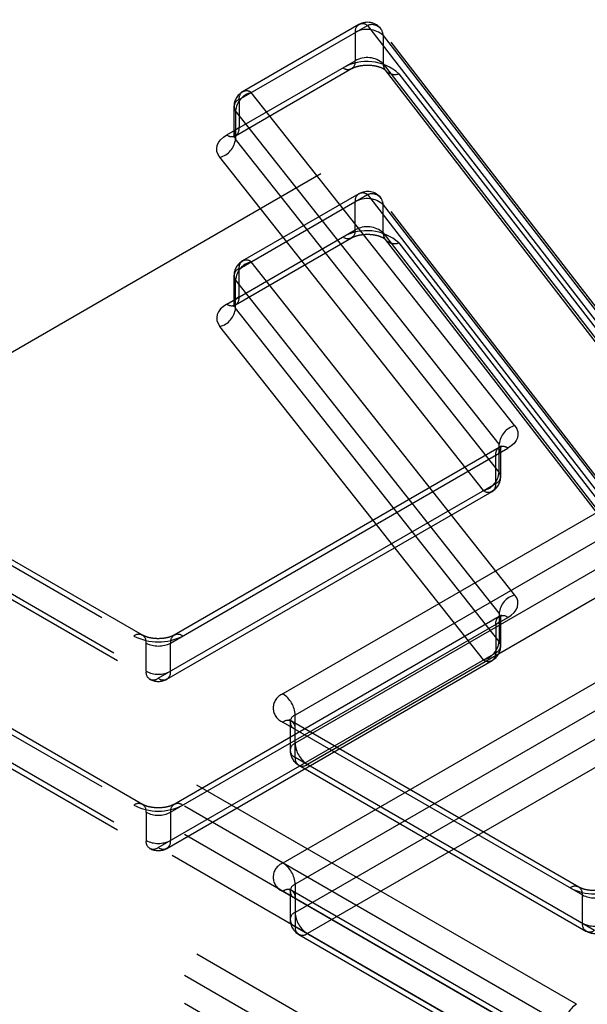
# Model space of a CAD drawing. Header units: inches. Extents: x 1907 to 2452, y -210 to -54.
# Tile 370 of 656: x 1991.365 to 1991.495, y -188.307 to -188.082. Entities that reach past the tile are written whole.
import ezdxf

# ---------------------------------------------------------------- set-up
doc = ezdxf.new("R2010")
doc.units = ezdxf.units.IN
doc.header["$LTSCALE"] = 0.5
doc.header["$MEASUREMENT"] = 0
doc.linetypes.add('HIDDEN', pattern=[0.22499999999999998, 0.15, -0.075])
doc.layers.add('SID-M-H', color=4, linetype='HIDDEN')

msp = doc.modelspace()

# ---------------------------------------------------------------- linework, layer by layer
at = {"layer": 'SID-M-H'}
for p, q in [((1991.780342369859, -187.9176182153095), (1990.631293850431, -188.5809498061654)), ((1991.41526633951, -188.1006693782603), (1991.444548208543, -188.0837647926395)), ((1991.442579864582, -188.0835698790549), (1991.416081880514, -188.0988668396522)), ((1991.441764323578, -188.085372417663), (1991.441764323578, -188.0918018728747)), ((1991.444548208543, -188.0837647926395), (1991.50800276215, -188.1659033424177)), ((1991.511118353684, -188.166711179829), (1991.447663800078, -188.0845726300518)), ((1991.44814384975, -188.086053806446), (1991.511598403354, -188.1681923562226)), ((1991.44814384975, -188.086053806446), (1991.44814384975, -188.0924832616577)), ((1991.412482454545, -188.1087064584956), (1991.441764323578, -188.0918018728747)), ((1991.414450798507, -188.1089013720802), (1991.440948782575, -188.0936044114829)), ((1991.44814384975, -188.0924832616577), (1991.511598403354, -188.1746218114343)), ((1991.44862389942, -188.0939644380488), (1991.448685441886, -188.094040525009)), ((1991.448623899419, -188.0939644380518), (1991.512078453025, -188.1761029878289)), ((1991.451739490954, -188.0947722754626), (1991.515194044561, -188.1769108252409)), ((1991.41526633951, -188.1006693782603), (1991.41526633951, -188.107098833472)), ((1991.478170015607, -188.1750643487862), (1991.418050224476, -188.0990617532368)), ((1991.414113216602, -188.1022764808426), (1991.414113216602, -188.1087059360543)), ((1991.474588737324, -188.1792231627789), (1991.414468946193, -188.1032205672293)), ((1991.414468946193, -188.1032205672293), (1991.414468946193, -188.109650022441)), ((1991.41060167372, -188.1104466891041), (1991.411073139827, -188.1098137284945)), ((1991.411073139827, -188.1098137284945), (1991.411704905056, -188.1092291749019)), ((1991.411704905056, -188.1092291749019), (1991.412482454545, -188.1087064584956)), ((1991.474588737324, -188.1856526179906), (1991.414468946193, -188.109650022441)), ((1991.410179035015, -188.1117988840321), (1991.410301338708, -188.1111135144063)), ((1991.410237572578, -188.1124870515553), (1991.410179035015, -188.1117988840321)), ((1991.410475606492, -188.1131622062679), (1991.410237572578, -188.1124870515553)), ((1991.410301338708, -188.1111135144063), (1991.41060167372, -188.1104466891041)), ((1991.410887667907, -188.113808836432), (1991.410475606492, -188.1131622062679)), ((1991.471007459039, -188.1898114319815), (1991.410887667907, -188.113808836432)), ((1991.41526633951, -188.1392461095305), (1991.444548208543, -188.1223415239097)), ((1991.442579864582, -188.122146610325), (1991.416081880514, -188.1374435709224)), ((1991.444548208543, -188.1223415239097), (1991.50800276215, -188.2044800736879)), ((1991.511118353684, -188.2052879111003), (1991.447663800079, -188.1231493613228)), ((1991.441764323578, -188.1303786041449), (1991.441764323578, -188.1239491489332)), ((1991.44814384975, -188.1246305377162), (1991.511598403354, -188.2067690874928)), ((1991.44814384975, -188.1310599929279), (1991.44814384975, -188.1246305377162)), ((1991.412482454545, -188.1472831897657), (1991.441764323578, -188.1303786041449)), ((1991.414450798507, -188.1474781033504), (1991.440948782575, -188.132181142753)), ((1991.44814384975, -188.1310599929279), (1991.511598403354, -188.2131985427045)), ((1991.448685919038, -188.1326178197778), (1991.448623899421, -188.13254116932)), ((1991.448623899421, -188.13254116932), (1991.512078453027, -188.2146797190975)), ((1991.451739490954, -188.1333490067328), (1991.515194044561, -188.2154875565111)), ((1991.41526633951, -188.1456755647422), (1991.41526633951, -188.1392461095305)), ((1991.478170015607, -188.2136410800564), (1991.418050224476, -188.137638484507)), ((1991.414113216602, -188.1408532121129), (1991.414113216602, -188.1472826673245)), ((1991.474588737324, -188.2177998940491), (1991.414468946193, -188.1417972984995)), ((1991.414468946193, -188.1482267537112), (1991.414468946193, -188.1417972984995)), ((1991.411073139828, -188.1483904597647), (1991.41060167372, -188.1490234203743)), ((1991.411704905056, -188.1478059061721), (1991.411073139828, -188.1483904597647)), ((1991.412482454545, -188.1472831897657), (1991.411704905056, -188.1478059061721)), ((1991.474588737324, -188.2242293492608), (1991.414468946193, -188.1482267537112)), ((1991.410301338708, -188.1496902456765), (1991.410179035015, -188.1503756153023)), ((1991.410179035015, -188.1503756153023), (1991.410237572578, -188.1510637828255)), ((1991.41060167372, -188.1490234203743), (1991.410301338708, -188.1496902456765)), ((1991.410237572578, -188.1510637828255), (1991.410475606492, -188.1517389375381)), ((1991.410475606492, -188.1517389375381), (1991.410887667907, -188.1523855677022)), ((1991.471007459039, -188.2283881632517), (1991.410887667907, -188.1523855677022)), ((1991.393247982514, -188.2227834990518), (1991.299306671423, -188.1685523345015)), ((1991.297338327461, -188.1687472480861), (1991.394063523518, -188.2245860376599)), ((1991.478170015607, -188.1750643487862), (1991.478582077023, -188.1757109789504)), ((1991.300122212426, -188.1767843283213), (1991.396847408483, -188.2326231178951)), ((1991.478582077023, -188.1757109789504), (1991.478820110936, -188.1763861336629)), ((1991.4788786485, -188.1770743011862), (1991.478756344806, -188.177759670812)), ((1991.478820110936, -188.1763861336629), (1991.4788786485, -188.1770743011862)), ((1991.300937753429, -188.1785868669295), (1991.394879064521, -188.2328180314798)), ((1991.474588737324, -188.1856526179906), (1991.474588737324, -188.1792231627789)), ((1991.477352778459, -188.1796440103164), (1991.47657522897, -188.1801667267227)), ((1991.477984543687, -188.1790594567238), (1991.477352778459, -188.1796440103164)), ((1991.478456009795, -188.1784264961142), (1991.477984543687, -188.1790594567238)), ((1991.478756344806, -188.177759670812), (1991.478456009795, -188.1784264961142)), ((1991.492210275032, -188.3069580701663), (1991.275067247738, -188.1816040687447)), ((1991.399631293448, -188.2245860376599), (1991.47657522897, -188.1801667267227)), ((1991.474606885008, -188.1799718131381), (1991.400446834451, -188.2227834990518)), ((1991.473791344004, -188.1882038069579), (1991.473791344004, -188.1817743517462)), ((1991.474944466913, -188.1865967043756), (1991.474944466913, -188.1801672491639)), ((1991.489426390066, -188.3117799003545), (1991.272283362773, -188.1864258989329)), ((1991.396847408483, -188.2326231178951), (1991.473791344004, -188.1882038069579)), ((1991.510190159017, -188.1871587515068), (1991.425278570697, -188.2361771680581)), ((1991.398815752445, -188.2328180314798), (1991.472975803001, -188.1900063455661)), ((1991.489426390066, -188.3182093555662), (1991.272283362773, -188.1928553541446)), ((1991.512974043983, -188.191980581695), (1991.428062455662, -188.2409989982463)), ((1991.486642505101, -188.3230311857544), (1991.269499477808, -188.1976771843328)), ((1991.512974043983, -188.1984100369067), (1991.428062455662, -188.247428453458)), ((1991.515757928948, -188.2032318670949), (1991.430846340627, -188.2522502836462)), ((1991.297338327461, -188.2073239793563), (1991.394063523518, -188.2631627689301)), ((1991.393247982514, -188.261360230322), (1991.299306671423, -188.2071290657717)), ((1991.300122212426, -188.2153610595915), (1991.396847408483, -188.2711998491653)), ((1991.478582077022, -188.2142877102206), (1991.478170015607, -188.2136410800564)), ((1991.478820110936, -188.2149628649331), (1991.478582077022, -188.2142877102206)), ((1991.478756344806, -188.2163364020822), (1991.478878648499, -188.2156510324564)), ((1991.478878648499, -188.2156510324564), (1991.478820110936, -188.2149628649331)), ((1991.300937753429, -188.2171635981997), (1991.394879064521, -188.27139476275)), ((1991.474588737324, -188.2177998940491), (1991.474588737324, -188.2242293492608)), ((1991.477352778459, -188.2182207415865), (1991.477984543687, -188.217636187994)), ((1991.477984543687, -188.217636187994), (1991.478456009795, -188.2170032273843)), ((1991.478456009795, -188.2170032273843), (1991.478756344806, -188.2163364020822)), ((1991.492210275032, -188.3455348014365), (1991.275067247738, -188.2201808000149)), ((1991.399631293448, -188.2631627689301), (1991.47657522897, -188.2187434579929)), ((1991.474606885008, -188.2185485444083), (1991.400446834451, -188.261360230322)), ((1991.474944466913, -188.2251734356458), (1991.474944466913, -188.2187439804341)), ((1991.47657522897, -188.2187434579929), (1991.477352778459, -188.2182207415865)), ((1991.473791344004, -188.2203510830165), (1991.473791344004, -188.2267805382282)), ((1991.394063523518, -188.2310154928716), (1991.394063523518, -188.2245860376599)), ((1991.399631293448, -188.2310154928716), (1991.399631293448, -188.2245860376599)), ((1991.489426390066, -188.3503566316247), (1991.272283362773, -188.2250026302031)), ((1991.396847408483, -188.2711998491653), (1991.473791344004, -188.2267805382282)), ((1991.510190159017, -188.2257354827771), (1991.425278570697, -188.2747538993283)), ((1991.398815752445, -188.27139476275), (1991.472975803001, -188.2285830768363)), ((1991.489426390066, -188.3567860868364), (1991.272283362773, -188.2314320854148)), ((1991.512974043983, -188.2305573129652), (1991.428062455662, -188.2795757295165)), ((1991.486642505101, -188.3616079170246), (1991.269499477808, -188.236253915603)), ((1991.512974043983, -188.2369867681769), (1991.428062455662, -188.2860051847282)), ((1991.425278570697, -188.2426055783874), (1991.493572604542, -188.2820314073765)), ((1991.426909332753, -188.2426061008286), (1991.426909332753, -188.2490355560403)), ((1991.492757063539, -188.2802288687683), (1991.427246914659, -188.2424106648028)), ((1991.428062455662, -188.2506426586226), (1991.428062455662, -188.2409989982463)), ((1991.515757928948, -188.2418085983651), (1991.430846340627, -188.2908270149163)), ((1991.600500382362, -188.2444435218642), (1991.492210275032, -188.3069580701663)), ((1991.428062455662, -188.2506426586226), (1991.496356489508, -188.2900684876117)), ((1991.428877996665, -188.2524451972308), (1991.494388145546, -188.2902634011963)), ((1991.394063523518, -188.2631627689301), (1991.394063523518, -188.2695922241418)), ((1991.399631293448, -188.2631627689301), (1991.399631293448, -188.2695922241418)), ((1991.428062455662, -188.2795757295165), (1991.428062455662, -188.2892193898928)), ((1991.425278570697, -188.2811823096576), (1991.493572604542, -188.3206081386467)), ((1991.426909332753, -188.2811828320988), (1991.426909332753, -188.2876122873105)), ((1991.492757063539, -188.3188056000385), (1991.427246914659, -188.280987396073)), ((1991.493572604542, -188.2884608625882), (1991.493572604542, -188.2820314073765)), ((1991.428062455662, -188.2892193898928), (1991.496356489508, -188.3286452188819)), ((1991.428877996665, -188.291021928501), (1991.494388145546, -188.3288401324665))]:
    msp.add_line(p, q, dxfattribs=at)
for centre, radius, start, end in [((1991.444548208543, -188.0869795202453), 0.003937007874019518, 37.68718878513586, 119.9973117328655), ((1991.443461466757, -188.0850971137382), 0.001719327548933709, 50.79671476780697, 189.21403698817), ((1991.444477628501, -188.0901739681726), 0.005515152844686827, 48.33652572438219, 119.470327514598), ((1991.445547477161, -188.0861636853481), 0.002598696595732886, 2.423320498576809, 112.6143697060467), ((1991.440067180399, -188.0920771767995), 0.001719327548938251, 230.7967147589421, 9.214036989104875), ((1991.444407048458, -188.103012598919), 0.01103030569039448, 48.33652574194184, 119.4703275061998), ((1991.444477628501, -188.0966034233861), 0.005515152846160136, 48.33652573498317, 119.4703275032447), ((1991.45052371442, -188.0925303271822), 0.002380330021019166, 178.867034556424, 217.0480124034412), ((1991.450784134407, -188.0920204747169), 0.002912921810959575, 223.9061418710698, 289.1457251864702), ((1991.418050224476, -188.1022764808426), 0.003937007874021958, 119.9973117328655, 180), ((1991.416963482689, -188.1003940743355), 0.001719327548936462, 50.79671476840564, 189.2140369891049), ((1991.415815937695, -188.1022413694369), 0.00166529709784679, 109.2706030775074, 216.0153420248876), ((1991.419167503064, -188.1036452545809), 0.004717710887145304, 103.6993085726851, 174.8352543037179), ((1991.413569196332, -188.1073741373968), 0.001719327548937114, 230.7967147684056, 9.214036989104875), ((1991.415815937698, -188.1086708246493), 0.0016652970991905, 109.270603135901, 216.0153419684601), ((1991.409770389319, -188.1092253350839), 0.004717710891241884, 283.6993085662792, 354.8352542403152), ((1991.443461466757, -188.1236738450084), 0.001719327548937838, 50.79671476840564, 189.2140369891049), ((1991.444477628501, -188.1287506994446), 0.005515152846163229, 48.33652573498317, 119.4703275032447), ((1991.444548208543, -188.1255562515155), 0.00393700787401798, 37.68718878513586, 119.9973117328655), ((1991.445547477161, -188.1247404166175), 0.002598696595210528, 2.423320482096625, 112.6143697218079), ((1991.440067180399, -188.1306539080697), 0.00171932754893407, 230.7967147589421, 9.214036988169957), ((1991.444477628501, -188.1351801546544), 0.005515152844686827, 48.33652572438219, 119.470327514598), ((1991.444407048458, -188.1415893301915), 0.0110303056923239, 48.33652574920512, 119.4703274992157), ((1991.450523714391, -188.1311070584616), 0.002380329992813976, 178.8670343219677, 217.0480126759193), ((1991.450784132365, -188.1305970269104), 0.002913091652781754, 223.9232006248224, 289.1446079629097), ((1991.418050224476, -188.1408532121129), 0.003937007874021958, 119.9973117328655, 180), ((1991.415815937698, -188.1408181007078), 0.0016652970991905, 109.270603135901, 216.0153419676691), ((1991.419167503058, -188.142221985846), 0.004717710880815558, 103.6993085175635, 174.8352543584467), ((1991.416963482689, -188.1389708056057), 0.001719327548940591, 50.79671476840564, 189.2140369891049), ((1991.413569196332, -188.145950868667), 0.001719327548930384, 230.7967147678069, 9.214036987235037), ((1991.415815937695, -188.1472475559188), 0.001665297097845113, 109.2706030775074, 216.0153420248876), ((1991.409770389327, -188.1478020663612), 0.00471771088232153, 283.6993084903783, 354.8352543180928), ((1991.47928729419, -188.179647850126), 0.00471771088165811, 103.699308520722, 174.835254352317), ((1991.475488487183, -188.1814990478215), 0.001719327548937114, 50.79671476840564, 189.2140369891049), ((1991.473006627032, -188.1799929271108), 0.001946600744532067, 293.7734757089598, 354.548755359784), ((1991.469890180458, -188.1852279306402), 0.004717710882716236, 283.6993084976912, 354.8352543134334), ((1991.471007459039, -188.1865967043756), 0.003937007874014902, 299.9973117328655, 0), ((1991.473241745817, -188.1866318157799), 0.001665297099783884, 289.2706031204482, 36.0153418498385), ((1991.472094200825, -188.1884791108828), 0.001719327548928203, 230.7967147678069, 9.214036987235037), ((1991.479287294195, -188.2182245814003), 0.004717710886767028, 103.6993085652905, 174.8352543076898), ((1991.475488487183, -188.2200757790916), 0.001719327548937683, 50.79671476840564, 189.2140369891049), ((1991.473006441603, -188.2185694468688), 0.001946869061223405, 293.7759604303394, 354.5216258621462), ((1991.392366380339, -188.2243107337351), 0.00171932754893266, 350.78596301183, 129.2032852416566), ((1991.396847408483, -188.2122326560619), 0.0121025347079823, 242.6096722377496, 297.3903277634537), ((1991.396847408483, -188.2192131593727), 0.006051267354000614, 242.6096722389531, 297.3903277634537), ((1991.401328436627, -188.2243107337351), 0.001719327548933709, 50.79671476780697, 189.21403698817), ((1991.469890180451, -188.2238046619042), 0.004717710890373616, 283.6993085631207, 354.8352542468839), ((1991.473241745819, -188.2252085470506), 0.001665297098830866, 289.2706030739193, 36.01534189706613), ((1991.472094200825, -188.227055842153), 0.001719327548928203, 230.7967147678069, 9.214036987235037), ((1991.471007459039, -188.2251734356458), 0.003937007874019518, 299.9973117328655, 0), ((1991.395760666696, -188.2312907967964), 0.001719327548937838, 170.7859630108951, 309.2032852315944), ((1991.396847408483, -188.2256426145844), 0.006051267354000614, 242.6096722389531, 297.3903277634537), ((1991.397934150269, -188.2312907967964), 0.001719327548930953, 230.7967147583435, 9.214036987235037), ((1991.396847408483, -188.2294083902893), 0.003937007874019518, 240.0026882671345, 299.9973117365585), ((1991.426498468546, -188.2393913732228), 0.003437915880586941, 110.7834208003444, 249.2165791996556), ((1991.422018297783, -188.2412740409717), 0.006050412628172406, 2.605478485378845, 57.39452165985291), ((1991.426365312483, -188.2439378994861), 0.001719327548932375, 350.78596301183, 129.203285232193), ((1991.428672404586, -188.2426061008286), 0.001718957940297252, 110.7834208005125, 249.2165791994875), ((1991.430846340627, -188.2490355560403), 0.003937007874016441, 180, 240.0026882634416), ((1991.428672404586, -188.2490355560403), 0.001718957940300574, 110.7834208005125, 249.2165791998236), ((1991.434106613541, -188.2471534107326), 0.006050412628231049, 182.6054784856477, 237.394521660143), ((1991.429759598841, -188.2509179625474), 0.001719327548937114, 170.7859630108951, 309.2032852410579), ((1991.392366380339, -188.2628874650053), 0.001719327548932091, 350.78596301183, 129.2032852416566), ((1991.396847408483, -188.2508093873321), 0.01210253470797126, 242.6096722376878, 297.3903277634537), ((1991.401328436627, -188.2628874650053), 0.001719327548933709, 50.79671476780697, 189.21403698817), ((1991.396847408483, -188.2577898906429), 0.006051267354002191, 242.6096722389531, 297.3903277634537), ((1991.395760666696, -188.2698675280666), 0.001719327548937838, 170.7859630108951, 309.2032852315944), ((1991.396847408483, -188.2642193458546), 0.00605126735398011, 242.6096722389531, 297.3903277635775), ((1991.397934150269, -188.2698675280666), 0.001719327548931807, 230.7967147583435, 9.214036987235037), ((1991.396847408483, -188.2679851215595), 0.003937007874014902, 240.0026882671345, 299.9973117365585), ((1991.426498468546, -188.2779681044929), 0.00343791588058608, 110.7834208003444, 249.2165791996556), ((1991.422018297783, -188.2798507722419), 0.006050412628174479, 2.605478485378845, 57.39452165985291), ((1991.426365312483, -188.2825146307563), 0.001719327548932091, 350.78596301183, 129.203285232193), ((1991.428672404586, -188.2811828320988), 0.001718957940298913, 110.7834208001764, 249.2165791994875), ((1991.491875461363, -188.2817561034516), 0.001719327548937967, 350.7859630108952, 129.2032852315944), ((1991.496356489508, -188.2696780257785), 0.01210253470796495, 242.6096722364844, 297.3903277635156), ((1991.496356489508, -188.2766585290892), 0.006051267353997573, 242.6096722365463, 297.3903277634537), ((1991.430846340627, -188.2876122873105), 0.00393700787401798, 180, 240.0026882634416), ((1991.428672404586, -188.2876122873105), 0.001718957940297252, 110.7834208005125, 249.2165791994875), ((1991.434106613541, -188.2857301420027), 0.006050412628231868, 182.6054784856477, 237.394521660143), ((1991.429759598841, -188.2894946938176), 0.001719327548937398, 170.7859630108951, 309.2032852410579), ((1991.495269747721, -188.288736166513), 0.001719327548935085, 170.78596301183, 309.2032852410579), ((1991.496356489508, -188.2830879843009), 0.006051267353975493, 242.6096722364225, 297.3903277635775), ((1991.496356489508, -188.2868537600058), 0.003937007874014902, 240.0026882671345, 299.9973117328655), ((1991.495470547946, -188.31205494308), 0.006050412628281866, 122.605478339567, 177.3945215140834)]:
    msp.add_arc(centre, radius, start, end, dxfattribs=at)
for points, knots in [([(1991.440948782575, -188.0936044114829), (1991.441219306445, -188.0934690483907), (1991.441764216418, -188.0931963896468), (1991.443080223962, -188.0928747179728), (1991.444611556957, -188.0927563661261), (1991.446158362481, -188.092894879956), (1991.447420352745, -188.0932352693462), (1991.448248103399, -188.0936328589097), (1991.448583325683, -188.0939125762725), (1991.448613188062, -188.0939507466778), (1991.448623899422, -188.0939644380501)], [0, 0, 0, 0, 0.1307346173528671, 0.2633357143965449, 0.4083396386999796, 0.5602090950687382, 0.6951700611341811, 0.8178760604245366, 0.9346738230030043, 0.9999999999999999, 0.9999999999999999, 0.9999999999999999, 0.9999999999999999]), ([(1991.414096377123, -188.1086858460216), (1991.414046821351, -188.1089410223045), (1991.413966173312, -188.109356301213), (1991.413976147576, -188.1092104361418), (1991.414310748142, -188.1089925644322), (1991.414450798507, -188.1089013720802)], [0, 0, 0, 0, 0.4809822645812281, 0.7827600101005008, 1, 1, 1, 1]), ([(1991.440948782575, -188.132181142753), (1991.441219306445, -188.1320457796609), (1991.441764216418, -188.131773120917), (1991.443080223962, -188.131451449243), (1991.444611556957, -188.1313330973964), (1991.446158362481, -188.1314716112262), (1991.447420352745, -188.1318120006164), (1991.448248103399, -188.1322095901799), (1991.448583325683, -188.1324893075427), (1991.448613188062, -188.132527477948), (1991.448623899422, -188.1325411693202)], [0, 0, 0, 0, 0.1307346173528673, 0.263335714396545, 0.4083396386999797, 0.5602090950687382, 0.6951700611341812, 0.8178760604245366, 0.9346738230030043, 0.9999999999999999, 0.9999999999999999, 0.9999999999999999, 0.9999999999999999]), ([(1991.414096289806, -188.1472630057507), (1991.414046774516, -188.1475179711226), (1991.413966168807, -188.14793302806), (1991.41397614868, -188.1477871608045), (1991.414310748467, -188.1475692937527), (1991.414450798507, -188.1474781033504)], [0, 0, 0, 0, 0.4807930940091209, 0.7826808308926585, 1, 1, 1, 1]), ([(1991.474961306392, -188.1801873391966), (1991.475010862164, -188.1799321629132), (1991.475091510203, -188.1795168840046), (1991.475081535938, -188.1796627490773), (1991.474746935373, -188.1798806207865), (1991.474606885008, -188.1799718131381)], [0, 0, 0, 0, 0.4809822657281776, 0.7827600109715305, 1, 1, 1, 1]), ([(1991.474961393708, -188.2187636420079), (1991.475010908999, -188.2185086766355), (1991.475091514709, -188.2180936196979), (1991.475081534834, -188.218239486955), (1991.474746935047, -188.2184573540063), (1991.474606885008, -188.2185485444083)], [0, 0, 0, 0, 0.4807930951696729, 0.7826808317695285, 1, 1, 1, 1]), ([(1991.400446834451, -188.2227834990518), (1991.400176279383, -188.2229188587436), (1991.39963130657, -188.2231915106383), (1991.398315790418, -188.2235132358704), (1991.396782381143, -188.223631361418), (1991.395243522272, -188.2234937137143), (1991.393982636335, -188.2231577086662), (1991.393478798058, -188.2229010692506), (1991.393247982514, -188.2227834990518)], [0, 0, 0, 0, 0.1615469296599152, 0.3254002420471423, 0.504579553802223, 0.6922425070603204, 0.8590118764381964, 1, 1, 1, 1]), ([(1991.427246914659, -188.2424106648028), (1991.427077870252, -188.2422947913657), (1991.426729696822, -188.2420561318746), (1991.426769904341, -188.2420000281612), (1991.426935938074, -188.242402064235), (1991.426895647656, -188.2425569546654), (1991.426888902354, -188.2425828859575)], [0, 0, 0, 0, 0.277605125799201, 0.5717712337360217, 0.9283072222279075, 1, 1, 1, 1]), ([(1991.400446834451, -188.261360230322), (1991.400176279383, -188.2614955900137), (1991.39963130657, -188.2617682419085), (1991.398315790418, -188.2620899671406), (1991.396782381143, -188.2622080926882), (1991.395243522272, -188.2620704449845), (1991.393982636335, -188.2617344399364), (1991.393478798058, -188.2614778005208), (1991.393247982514, -188.261360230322)], [0, 0, 0, 0, 0.1615469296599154, 0.3254002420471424, 0.504579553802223, 0.6922425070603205, 0.8590118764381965, 0.9999999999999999, 0.9999999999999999, 0.9999999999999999, 0.9999999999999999]), ([(1991.427246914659, -188.280987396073), (1991.427077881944, -188.2808715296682), (1991.426729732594, -188.280632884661), (1991.426769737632, -188.2805766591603), (1991.426935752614, -188.2809774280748), (1991.42689600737, -188.2811313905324), (1991.426889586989, -188.2811562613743)], [0, 0, 0, 0, 0.278441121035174, 0.5734930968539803, 0.9311027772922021, 1, 1, 1, 1]), ([(1991.499955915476, -188.2802288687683), (1991.499685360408, -188.2803642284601), (1991.499140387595, -188.2806368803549), (1991.497824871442, -188.2809586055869), (1991.496291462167, -188.2810767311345), (1991.494752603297, -188.2809390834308), (1991.493491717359, -188.2806030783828), (1991.492987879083, -188.2803464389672), (1991.492757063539, -188.2802288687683)], [0, 0, 0, 0, 0.1615469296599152, 0.3254002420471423, 0.504579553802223, 0.6922425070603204, 0.8590118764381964, 1, 1, 1, 1])]:
    msp.add_open_spline(points, degree=3, knots=knots, dxfattribs=at)

doc.saveas('drawing.dxf')
